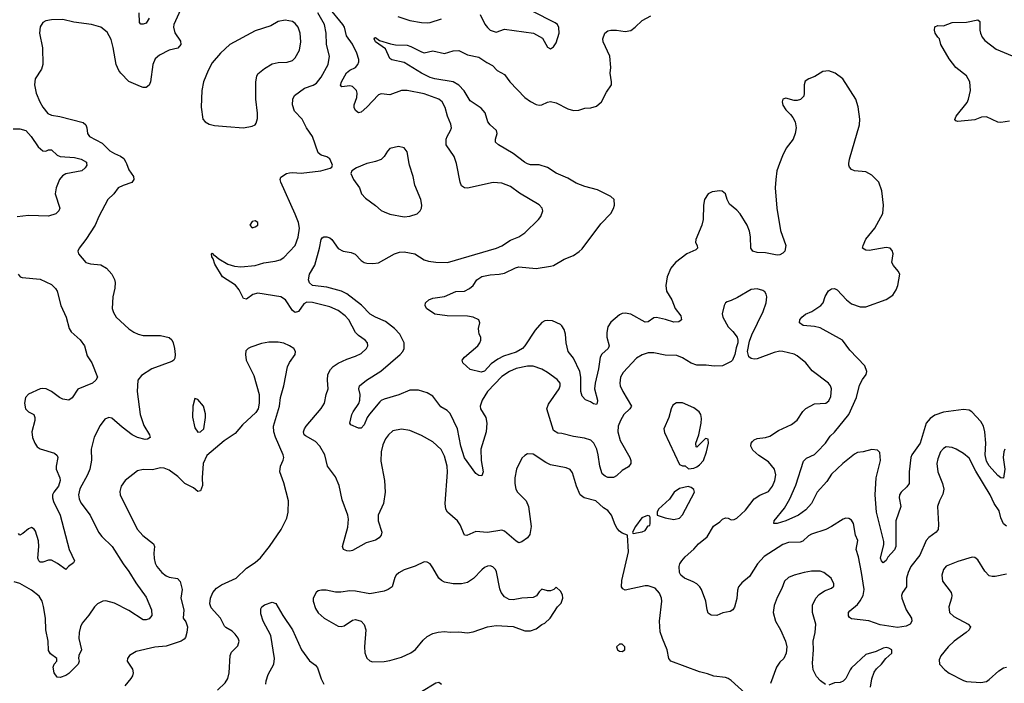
# Model space of a CAD drawing. Header units: inches. Extents: x 1682530 to 1839546, y 640742 to 791647.
# Tile 551 of 656: x 1800708 to 1807575, y 666377 to 671003. Entities that reach past the tile are written whole.
import ezdxf

# ---------------------------------------------------------------- set-up
doc = ezdxf.new("R2010")
doc.units = ezdxf.units.IN
doc.header["$MEASUREMENT"] = 0
doc.layers.add('B8606', color=7, linetype='Continuous')
doc.layers.add('B8607', color=7, linetype='Continuous')

msp = doc.modelspace()

# ---------------------------------------------------------------- linework, layer by layer
at = {"layer": 'B8606', "color": 5}
for points, elevation in [([(1801453.1, 670000), (1801470, 669957.1), (1801500.9, 669910), (1801504.6, 669890), (1801490, 669867.1), (1801430, 669848.4), (1801394.4, 669830), (1801364.6, 669790), (1801323.1, 669750), (1801260.3, 669630), (1801235.5, 669570), (1801170.4, 669470), (1801122.4, 669410), (1801113.4, 669390), (1801118.8, 669370), (1801170.4, 669310.4), (1801202, 669302), (1801275.1, 669295.1), (1801314, 669270), (1801350.6, 669230), (1801370, 669191.3), (1801373.4, 669170), (1801370.5, 669130.5), (1801358.4, 669070), (1801354, 668990), (1801361.2, 668961.2), (1801381.6, 668930), (1801470, 668848.5), (1801504.3, 668824.3), (1801534.8, 668810), (1801570, 668800.9), (1801690, 668800.7), (1801750, 668788.5), (1801770.2, 668770.2), (1801778.3, 668750), (1801788.8, 668710), (1801792.8, 668670), (1801790, 668642.7), (1801783.1, 668630), (1801770, 668619.7), (1801630, 668569), (1801558.1, 668521.9), (1801532.6, 668490), (1801527.6, 668410), (1801547.3, 668250), (1801574.2, 668174.2), (1801613.1, 668110), (1801617, 668090), (1801600.2, 668079.8), (1801582.9, 668077.1), (1801530, 668089.3), (1801493.3, 668110), (1801422.9, 668162.9), (1801350, 668225.6), (1801330, 668229.6), (1801302.8, 668217.2), (1801270, 668175.1), (1801226.5, 668093.5), (1801207.1, 668010), (1801207.9, 667932.1), (1801197.3, 667870), (1801181.8, 667830), (1801128.1, 667731.9), (1801119, 667690), (1801122.5, 667662.5), (1801134.1, 667634.1), (1801199.2, 667550), (1801257.8, 667430), (1801281.1, 667401.1), (1801352.9, 667330), (1801429.4, 667209.4), (1801470, 667155.8), (1801517.2, 667077.2), (1801590, 666977.1), (1801626.7, 666890), (1801630.3, 666850), (1801610, 666825.1), (1801590, 666818.2), (1801570, 666820.3), (1801470, 666884.5), (1801370, 666934.7), (1801308.4, 666951.6), (1801287.3, 666950), (1801250, 666931.1), (1801229.4, 666910.6), (1801190, 666851.6), (1801143.6, 666796.4), (1801131.8, 666770), (1801123.1, 666730), (1801121.7, 666690), (1801138.3, 666610), (1801120.5, 666570), (1801118, 666550), (1801123, 666530), (1801115.5, 666510), (1801050, 666445.1), (1801030, 666431.8), (1800990, 666417), (1800970, 666419.3), (1800947.8, 666450), (1800940.5, 666490), (1800947.6, 666510), (1800967, 666530), (1800966.6, 666550), (1800921.9, 666581.9), (1800910, 666605.2), (1800907.2, 666670), (1800891.4, 666750), (1800887.2, 666830), (1800873.2, 666913.2), (1800865.6, 666950), (1800844.4, 666984.4), (1800790, 667026.4), (1800710, 667073.5), (1800670, 667083.9)], 560), ([(1801174.7, 670000), (1801175.3, 669990), (1801165.3, 669970), (1801140.5, 669950), (1801031, 669929), (1801006.1, 669913.9), (1800985.8, 669890), (1800961.5, 669830), (1800956, 669790), (1800988.7, 669690), (1800980.4, 669670), (1800959.3, 669650), (1800910, 669634), (1800770, 669638.9), (1800690.6, 669629.4)], 540), ([(1805767, 666307), (1805670, 666397), (1805650, 666409.2), (1805630, 666417.2), (1805550, 666427), (1805503.9, 666443.9), (1805450, 666455.6), (1805249.6, 666530), (1805234.7, 666550), (1805224.5, 666610), (1805189.9, 666689.9), (1805175.8, 666735.8), (1805169, 666810), (1805187.3, 666950), (1805184.6, 666970), (1805170, 667006), (1805138.9, 667038.9), (1805090, 667056.8), (1805070, 667056.4), (1804930, 667026), (1804914.5, 667034.5), (1804904, 667050), (1804907.5, 667092.5), (1804952.7, 667292.7), (1804946, 667410), (1804910, 667424), (1804890, 667437.2), (1804874.9, 667454.9), (1804861, 667481), (1804836.3, 667550), (1804810, 667580.7), (1804780.6, 667600.6), (1804726, 667650), (1804645.2, 667670), (1804617.6, 667690), (1804591.5, 667750), (1804564.2, 667844.2), (1804546.2, 667866.2), (1804519.3, 667879.3), (1804410, 667901), (1804377.2, 667917.2), (1804290, 667974.5), (1804250, 667976), (1804230, 667965.2), (1804210, 667945.2), (1804172.2, 667870), (1804161.7, 667810), (1804161.7, 667770), (1804168.9, 667730), (1804180.3, 667710), (1804239.5, 667650), (1804256.5, 667610), (1804276, 667470), (1804265.3, 667414.7), (1804250, 667392), (1804210, 667362.4), (1804190, 667356.9), (1804170, 667368), (1804090, 667438.4), (1804070, 667445.5), (1803970, 667427.2), (1803890, 667434.8), (1803826.6, 667406.6), (1803809.8, 667409.8), (1803780.8, 667480.8), (1803762, 667510), (1803691.5, 667570), (1803678.9, 667590), (1803675.1, 667630), (1803690.9, 667849.1), (1803689.8, 667890), (1803670, 667960.9), (1803647.4, 668007.4), (1803590, 668059.1), (1803510, 668103.9), (1803430, 668139.1), (1803370, 668148.3), (1803310, 668136.3), (1803280.4, 668110), (1803260, 668080), (1803240.9, 668039.1), (1803229.1, 667990), (1803225.9, 667925.9), (1803252.6, 667790), (1803256.5, 667710), (1803245.5, 667630), (1803208.6, 667548.6), (1803208.7, 667510), (1803234.4, 667430), (1803228.2, 667410), (1803214.4, 667390), (1803190, 667374.7), (1803123.9, 667356.1), (1803030, 667303.6), (1803010, 667298.7), (1802990, 667300.5), (1802966.6, 667310), (1802958.4, 667330), (1802995.4, 667464.6), (1803000.4, 667520.4), (1802995.8, 667550), (1802957, 667657), (1802935.8, 667755.8), (1802910, 667816.2), (1802855.1, 667890), (1802836.8, 667970), (1802801.7, 668030), (1802770, 668063.7), (1802701.8, 668101.8), (1802692.7, 668110), (1802687.3, 668130), (1802693.4, 668150), (1802707, 668170), (1802810, 668291.7), (1802833.3, 668330), (1802844.4, 668390), (1802860.4, 668430), (1802855.4, 668490), (1802858.1, 668530), (1802874.6, 668565.4), (1802894.3, 668585.7), (1802930, 668607.6), (1802990, 668637.4), (1803050, 668656.4), (1803090, 668674.9), (1803126.6, 668710), (1803136.2, 668730), (1803134.5, 668750), (1803118, 668770), (1803070, 668802.4), (1803050, 668823.6), (1803003.5, 668910), (1802979.1, 668939.1), (1802930, 668976.4), (1802870, 669002.4), (1802750, 669030.8), (1802710, 669032.8), (1802690, 669022), (1802652, 668968), (1802630, 668962), (1802610, 668975.8), (1802561.4, 669050), (1802529.5, 669070), (1802370, 669096.3), (1802333.4, 669086.6), (1802290, 669055.8), (1802270, 669058.9), (1802239.4, 669119.4), (1802213.5, 669153.5), (1802122.6, 669210), (1802070, 669299), (1802056.6, 669336.6), (1802047.3, 669350), (1802045.2, 669370), (1802050, 669374.8), (1802061.1, 669361.1), (1802070, 669359.1), (1802095.8, 669335.8), (1802159.3, 669299.3), (1802205.1, 669285.1), (1802250, 669279.8), (1802350, 669288.9), (1802410, 669308.6), (1802490, 669319), (1802525.6, 669330), (1802550, 669345.2), (1802629.8, 669430), (1802650, 669487.3), (1802659.5, 669550), (1802651.4, 669590), (1802630, 669647.3), (1802529.6, 669870), (1802524.5, 669890), (1802530, 669904.7), (1802569, 669930), (1802590, 669936.4), (1802610, 669938.7), (1802670, 669933.1), (1802808, 669950), (1802872.7, 669967.3), (1802884, 669976), (1802889, 669990), (1802884.5, 670000)], 560), ([(1807590, 667473), (1807570, 667489.6), (1807551.4, 667530), (1807538.8, 667578.8), (1807503.5, 667630), (1807475.8, 667690), (1807376.4, 667856.4), (1807330, 667946), (1807290, 667978.3), (1807239.3, 668010), (1807210, 668020.5), (1807170, 668025.6), (1807150, 668014), (1807130, 667989.4), (1807110, 667941.2), (1807104.4, 667910), (1807110.3, 667850), (1807144, 667770), (1807152.3, 667730), (1807145.3, 667694.7), (1807122, 667650), (1807108.8, 667610), (1807116.7, 667483.3), (1807113.4, 667450), (1807099.5, 667430), (1807047.5, 667392.5), (1807030, 667371.8), (1806984.5, 667270), (1806923.8, 667190), (1806903.5, 667150), (1806893.5, 667110), (1806893.1, 667050), (1806863.7, 667010), (1806858.3, 666990), (1806859.6, 666970), (1806890.2, 666890), (1806926.3, 666830), (1806928.9, 666810), (1806917, 666790), (1806890, 666775.9), (1806830, 666765.1), (1806710, 666783.7), (1806630, 666812.4), (1806510, 666826.4), (1806495.1, 666835.1), (1806487.4, 666847.4), (1806488.3, 666870), (1806497.6, 666882.4), (1806550, 666927.1), (1806570, 666951.7), (1806589.8, 666990), (1806596.8, 667030), (1806579.6, 667150), (1806558.1, 667258.1), (1806542.7, 667310), (1806552.1, 667372.1), (1806537.6, 667410), (1806522.7, 667490), (1806510, 667514), (1806490, 667525.2), (1806470, 667529), (1806450, 667521.2), (1806370.3, 667469.7), (1806330.7, 667450), (1806230, 667417.2), (1806210, 667405.7), (1806170, 667367.7), (1806150, 667360.7), (1806070, 667358.1), (1806030, 667343.9), (1805899.3, 667260.7), (1805852.9, 667210), (1805797.8, 667122.2), (1805743.2, 667076.8), (1805720.3, 667050), (1805713.8, 667026.2), (1805710, 666968.7), (1805692.4, 666907.6), (1805680.7, 666890), (1805663, 666877), (1805612.5, 666867.5), (1805570, 666849.5), (1805530, 666852.7), (1805510, 666865.2), (1805501.6, 666890), (1805493.6, 666950), (1805464, 667030), (1805451.2, 667050), (1805429.7, 667070), (1805404.8, 667084.8), (1805343.6, 667110), (1805318.7, 667130), (1805309.6, 667150), (1805307, 667190), (1805312, 667210), (1805325.1, 667230), (1805350, 667259.3), (1805410, 667312.7), (1805441.6, 667350), (1805501.6, 667398.4), (1805547.3, 667472.7), (1805590, 667501.7), (1805610, 667522), (1805630, 667530.4), (1805650, 667527.2), (1805670, 667516.5), (1805690, 667518), (1805710, 667528.9), (1805770, 667583.6), (1805830, 667662.8), (1805870, 667687.8), (1805930, 667714.4), (1805958.3, 667750), (1805973.8, 667790), (1805980.9, 667830), (1805970.9, 667870), (1805930, 667919.7), (1805863.8, 667963.8), (1805821.8, 668001.8), (1805807.2, 668030), (1805808.9, 668050), (1805817.7, 668062.3), (1805830, 668074.2), (1805850, 668083.5), (1805910, 668091.4), (1805940, 668100), (1805999.8, 668140.2), (1806090, 668181.3), (1806130, 668210.4), (1806170, 668272.7), (1806190, 668293.4), (1806250, 668325.7), (1806330, 668330.4), (1806350, 668344.9), (1806364.4, 668375.6), (1806369.8, 668430), (1806363.1, 668450), (1806349, 668469), (1806234.7, 668554.7), (1806190, 668611.2), (1806130, 668660.5), (1806110, 668671.2), (1806031, 668691), (1806010, 668692.4), (1805970, 668683.5), (1805850, 668639.7), (1805830, 668636.9), (1805810, 668640.5), (1805793.7, 668653.7), (1805784.4, 668690), (1805798.7, 668761.3), (1805814.2, 668805.8), (1805892.2, 668967.8), (1805913.5, 669030), (1805918.5, 669070), (1805914.7, 669090), (1805905.3, 669105.3), (1805890, 669115.1), (1805850, 669126.3), (1805810, 669122.6), (1805713.9, 669066.1), (1805670, 669044.5), (1805643, 669037), (1805630.7, 669029.3), (1805621, 669010), (1805607.3, 668952.7), (1805610.8, 668930), (1805650, 668862), (1805681.6, 668830), (1805710.7, 668790), (1805716.3, 668770), (1805716.3, 668750), (1805704.2, 668715.8), (1805695.8, 668670), (1805679.1, 668630), (1805670, 668621.4), (1805608.8, 668591.2), (1805552.2, 668587.8), (1805495.2, 668595.2), (1805430, 668594.7), (1805390, 668608), (1805330, 668646), (1805290, 668662.7), (1805210, 668665), (1805130, 668680.2), (1805090, 668680.2), (1805050, 668667.9), (1805010, 668644.2), (1804917.4, 668542.6), (1804897.8, 668510), (1804892.4, 668470), (1804894.7, 668450), (1804913.6, 668410), (1804974.3, 668310), (1804962.3, 668290), (1804920.7, 668250), (1804897.6, 668210), (1804881.6, 668170), (1804880.2, 668130), (1804896, 668070), (1804962.2, 667950), (1804970.2, 667930), (1804970.2, 667910), (1804953.7, 667886.3), (1804910, 667860.7), (1804870, 667822.9), (1804850, 667811.3), (1804810, 667810.9), (1804790, 667819.8), (1804770, 667837.4), (1804752.8, 667890), (1804743.2, 667970), (1804732.2, 668010), (1804711.6, 668050), (1804691, 668071), (1804646.8, 668086.8), (1804570, 668096.4), (1804490, 668118.5), (1804461.3, 668121.3), (1804430, 668139.7), (1804385.4, 668290), (1804396.9, 668323.1), (1804469.8, 668430), (1804478.4, 668450), (1804476.8, 668470), (1804455.4, 668495.4), (1804390, 668544.2), (1804350, 668566.4), (1804290, 668587.2), (1804248.6, 668588.6), (1804170, 668571.4), (1804124.9, 668550), (1804070, 668515.4), (1803970.2, 668410), (1803932.3, 668350), (1803919.7, 668310), (1803921.2, 668290), (1803958, 668230), (1803965.5, 668190), (1803960.6, 668130), (1803925.2, 668010), (1803926.4, 667930), (1803940.4, 667850), (1803930, 667824), (1803910, 667824.5), (1803890, 667838.4), (1803810, 667949.7), (1803785, 668030), (1803761, 668150), (1803710, 668258), (1803690, 668278.9), (1803644.2, 668304.2), (1803590, 668378.4), (1803550, 668401.3), (1803490, 668421.1), (1803430, 668421.1), (1803353.2, 668386.8), (1803250, 668357.5), (1803230, 668349), (1803220.4, 668339.6), (1803147.3, 668252.7), (1803132.2, 668230), (1803110, 668178.4), (1803090, 668154.5), (1803070, 668155.1), (1803018.6, 668178.6), (1803009.5, 668190), (1803024.7, 668250), (1803033, 668270), (1803072.3, 668327.7), (1803081, 668350), (1803082.4, 668390), (1803072.8, 668430), (1803077.6, 668450), (1803126, 668490), (1803227.6, 668552.4), (1803361, 668670), (1803379.7, 668690), (1803389.7, 668710), (1803389.7, 668750), (1803359.3, 668810), (1803323.1, 668850), (1803258.2, 668898.2), (1803190, 668928.4), (1803153.2, 668950), (1803092.6, 669012.6), (1802990, 669092), (1802951.6, 669111.6), (1802850, 669139.4), (1802751, 669151), (1802728.4, 669168.4), (1802722.7, 669190), (1802728.6, 669230), (1802767.4, 669292.6), (1802799.3, 669410), (1802809.8, 669470), (1802818.6, 669481.4), (1802830, 669490.4), (1802850, 669490.4), (1802870, 669481.6), (1802884.9, 669470), (1802930, 669408.2), (1802964.7, 669390), (1803019.9, 669379.9), (1803048.8, 669368.8), (1803090, 669324.4), (1803110, 669310.4), (1803130, 669306), (1803170, 669304.2), (1803211, 669309), (1803320.9, 669370), (1803357.8, 669382.2), (1803390, 669385.8), (1803464, 669370), (1803529.3, 669329.3), (1803558.6, 669318.6), (1803610, 669312.2), (1803691.4, 669311.4), (1804032.7, 669410), (1804070, 669426.7), (1804130, 669465.3), (1804190, 669490.3), (1804230, 669516.4), (1804326.6, 669610), (1804342, 669630), (1804357, 669670), (1804352, 669690), (1804330, 669711.8), (1804193.8, 669793.8), (1804130, 669839.7), (1804070, 669864.4), (1804010, 669868.5), (1803830, 669828.3), (1803810, 669831.2), (1803790, 669845.1), (1803779.7, 669870), (1803756.4, 669990), (1803753.5, 670000)], 540), ([(1803131.7, 670000), (1803130, 669999.6), (1803058, 669970), (1803024.7, 669950), (1803018, 669930), (1803036, 669890), (1803077.3, 669830), (1803092.7, 669790), (1803118.6, 669758.6), (1803188.9, 669708.9), (1803230, 669673.4), (1803250, 669663), (1803290, 669648.2), (1803390, 669628.9), (1803430, 669634), (1803479.3, 669650), (1803500.7, 669670), (1803509.5, 669690), (1803511.5, 669710), (1803505.1, 669750), (1803463, 669850), (1803451.8, 669910), (1803427.3, 669990), (1803425.4, 670000)], 560), ([(1806007.3, 670000), (1805988.7, 669950), (1805980.5, 669890), (1805977.5, 669830), (1805988.2, 669688.2), (1806013.5, 669533.5), (1806050.4, 669429.6), (1806044.9, 669390), (1806030, 669375.1), (1806010, 669364.5), (1805990, 669360.5), (1805910, 669377.6), (1805850, 669379.1), (1805822, 669390), (1805806.3, 669410), (1805805.7, 669490), (1805798, 669530), (1805782, 669570), (1805732.1, 669650), (1805710, 669675.4), (1805657.7, 669717.7), (1805641.1, 669750), (1805630, 669789), (1805619.1, 669799.1), (1805607.2, 669807.2), (1805590, 669809.6), (1805537.3, 669802.7), (1805510.4, 669789.6), (1805483.8, 669750), (1805478, 669710), (1805475.6, 669610), (1805464.3, 669570), (1805422.6, 669470), (1805422, 669450), (1805432, 669430), (1805435.5, 669410), (1805422.3, 669397.7), (1805359.5, 669370), (1805282, 669310), (1805248.9, 669270), (1805223.7, 669210), (1805214.4, 669150), (1805218.4, 669110), (1805255.8, 669050), (1805278.4, 668990), (1805318.7, 668938.7), (1805324, 668910), (1805303.7, 668896.3), (1805270, 668893.5), (1805213, 668913), (1805150, 668927.6), (1805130, 668924), (1805090, 668896.2), (1805070, 668893.6), (1804970.5, 668949.5), (1804930, 668958.3), (1804910, 668955.6), (1804890, 668945.1), (1804830, 668895.1), (1804810, 668860.9), (1804802.7, 668822.7), (1804803.5, 668790), (1804819.6, 668730), (1804811.5, 668710), (1804768, 668672), (1804755.8, 668650), (1804745.4, 668570), (1804720.7, 668470), (1804717.8, 668430), (1804736.9, 668350), (1804735.3, 668330), (1804730, 668320.9), (1804710, 668326), (1804690, 668339.7), (1804653.9, 668353.9), (1804630, 668378), (1804621, 668410), (1804621.3, 668510), (1804615, 668550), (1804570, 668643.6), (1804532.8, 668690), (1804518.7, 668750), (1804513.6, 668810), (1804504.2, 668844.2), (1804490, 668869.3), (1804478.5, 668878.5), (1804422.8, 668902.8), (1804390, 668906.6), (1804370, 668903), (1804350, 668891.2), (1804302.1, 668837.9), (1804231.3, 668730), (1804213.9, 668710), (1804170, 668685.1), (1804082.4, 668657.6), (1804042.7, 668637.3), (1803996.8, 668603.2), (1803950, 668552.9), (1803926.2, 668546.2), (1803850, 668565.2), (1803799, 668610), (1803793.2, 668630), (1803810, 668650.4), (1803902.7, 668730), (1803917.2, 668750), (1803924, 668770), (1803924, 668790), (1803913.2, 668810), (1803909.6, 668829.6), (1803907.8, 668850), (1803917.4, 668890), (1803909.7, 668910), (1803870, 668929.8), (1803830, 668936.2), (1803690, 668938.3), (1803604, 668950), (1803544, 668990), (1803535.3, 669010), (1803538, 669030), (1803562, 669050), (1803590, 669062), (1803670, 669073.4), (1803750, 669108.7), (1803810, 669111.7), (1803844.5, 669130), (1803869.5, 669150), (1803895.1, 669190), (1803930, 669212.3), (1803990, 669225.5), (1804051.8, 669228.2), (1804090, 669235.2), (1804166.7, 669273.3), (1804190, 669280.2), (1804310, 669268.9), (1804410, 669284.7), (1804430, 669290.2), (1804506.2, 669333.8), (1804570, 669360.2), (1804610, 669386.5), (1804630, 669406), (1804760.6, 669579.4), (1804830, 669653.1), (1804850, 669686.4), (1804857.2, 669710), (1804853, 669750), (1804831, 669771), (1804737.4, 669817.4), (1804650, 669840.8), (1804590, 669863.2), (1804530, 669898.8), (1804450, 669933.2), (1804390, 669972.7), (1804330, 669991.3), (1804270, 669992.2), (1804250, 669997.8), (1804245.8, 670000)], 520), ([(1807577.8, 668010), (1807570.2, 667990), (1807566, 667950), (1807578, 667870), (1807570, 667807), (1807550, 667808.6), (1807530, 667824.8), (1807470, 667891.8), (1807450, 667926.4), (1807441.5, 667970), (1807446.1, 668050), (1807439, 668130), (1807430, 668169.6), (1807410, 668201.3), (1807348.6, 668268.6), (1807330, 668280.5), (1807290, 668285.7), (1807150, 668267.9), (1807090, 668245.3), (1807057.1, 668222.9), (1807030, 668191.1), (1806987.9, 668050), (1806930.7, 667970), (1806923.1, 667950), (1806911, 667851), (1806910.3, 667770), (1806893.8, 667746.2), (1806854.3, 667710), (1806844.2, 667690), (1806841.8, 667670), (1806853.6, 667610), (1806818, 667510), (1806818.9, 667330), (1806810, 667307.3), (1806763, 667257), (1806750, 667233.2), (1806730, 667216), (1806718, 667230), (1806711.8, 667250), (1806734.7, 667345.3), (1806734.1, 667365.9), (1806683.9, 667570), (1806674.5, 667690), (1806680.2, 667810), (1806712.2, 667930), (1806706.4, 667986.4), (1806690, 668002.6), (1806650, 668006.3), (1806590, 667989.8), (1806550, 667985.8), (1806530, 667974.9), (1806448.6, 667910), (1806370, 667835.5), (1806336.8, 667783.2), (1806270.1, 667710), (1806230, 667631), (1806190, 667585.1), (1806139.3, 667550), (1806050, 667509.8), (1805991, 667490), (1805968, 667490), (1805969.4, 667510), (1806041.4, 667598.6), (1806077.9, 667662.1), (1806120.8, 667759.2), (1806175.2, 667924.8), (1806194.8, 667945.2), (1806250, 667972.8), (1806270, 667990.3), (1806327.6, 668050), (1806360.4, 668099.6), (1806390, 668127.2), (1806491.1, 668250), (1806543, 668370), (1806565.8, 668454.2), (1806586.2, 668493.8), (1806611.6, 668530), (1806617, 668550), (1806601.2, 668590), (1806498.5, 668698.5), (1806446, 668770), (1806290, 668854.8), (1806250, 668865.4), (1806171, 668871), (1806146.6, 668890), (1806149.6, 668910), (1806163, 668930), (1806187.6, 668950), (1806232, 668970), (1806296.2, 669010), (1806311.5, 669030), (1806325.7, 669074.3), (1806348.1, 669111.9), (1806370, 669127.7), (1806390, 669128.2), (1806410, 669119.3), (1806474.4, 669050), (1806510, 669021.3), (1806570, 669000.3), (1806610, 669000.3), (1806750, 669052.7), (1806796.4, 669083.6), (1806821.1, 669118.9), (1806833, 669150), (1806845.1, 669230), (1806835.4, 669250), (1806801.3, 669290), (1806791.2, 669310), (1806799.7, 669370), (1806793.5, 669393.5), (1806779.3, 669410), (1806750, 669415.6), (1806633.1, 669393.1), (1806610, 669396.2), (1806586.6, 669410), (1806589.6, 669430), (1806610, 669474), (1806671, 669550), (1806727.7, 669652.3), (1806733, 669710), (1806721.2, 669810), (1806699.2, 669870), (1806650, 669920.4), (1806610, 669943.1), (1806529.5, 669950), (1806510, 669958.7), (1806495.2, 669975.2), (1806489.8, 669990), (1806490.9, 670000)], 520), ([(1800698, 669230), (1800712, 669210), (1800725.2, 669205.2), (1800850, 669193.6), (1800930, 669158), (1800958.4, 669130), (1800970.4, 669110), (1800995.3, 669010), (1801031.8, 668930), (1801052.7, 668850), (1801067.3, 668827.3), (1801130, 668770.6), (1801160.5, 668730), (1801179.3, 668659.3), (1801210.4, 668610), (1801250.4, 668510), (1801238, 668490), (1801215.3, 668470), (1801112.5, 668427.5), (1801073, 668367), (1801050, 668351.5), (1801010, 668356.9), (1800985.1, 668370), (1800930, 668412.2), (1800892.3, 668430), (1800870, 668432.7), (1800850, 668429.7), (1800770, 668393.3), (1800748.5, 668370), (1800741.1, 668330), (1800748.8, 668290), (1800770.3, 668270.3), (1800806.4, 668250), (1800814.7, 668230), (1800814.2, 668210), (1800792.4, 668130), (1800796.5, 668090), (1800813.6, 668050), (1800830, 668026), (1800850, 668011.4), (1800950, 667980.9), (1800970, 667966), (1800974.3, 667950), (1800961.7, 667890), (1800962, 667870), (1800987.1, 667810), (1800990.1, 667790), (1800978.4, 667750), (1800945.6, 667710), (1800937.8, 667690), (1800937.6, 667670), (1800943.3, 667643.3), (1800991.1, 667550), (1801052.9, 667310), (1801090.5, 667230), (1801084, 667216), (1801048.1, 667191.9), (1801030, 667169.3), (1800972, 667212), (1800930, 667234.5), (1800910, 667235.1), (1800870, 667220.7), (1800850, 667220.7), (1800840.7, 667230), (1800835.1, 667250), (1800841.7, 667330), (1800838.9, 667370), (1800818.2, 667438.2), (1800810, 667452), (1800790, 667463.6), (1800770, 667454.7), (1800730, 667420.5), (1800710, 667409.7), (1800700.1, 667420.1)], 540), ([(1802086.6, 666330), (1802140.5, 666379.5), (1802160.7, 666410), (1802169.6, 666450.4), (1802175.6, 666570), (1802186.4, 666593.6), (1802230, 666639.1), (1802238, 666670), (1802230.9, 666690.9), (1802210, 666719.3), (1802190, 666739.3), (1802145.6, 666765.6), (1802135.9, 666775.9), (1802109.7, 666830), (1802043.6, 666903.6), (1802034, 666930), (1802039.7, 666970), (1802054.7, 667010), (1802080.3, 667039.7), (1802116.3, 667063.7), (1802217.6, 667110), (1802290, 667179.5), (1802350, 667218.7), (1802387.7, 667252.3), (1802449.6, 667330), (1802531.8, 667450), (1802571.3, 667528.7), (1802579.5, 667570), (1802583.7, 667650), (1802550, 667774), (1802522.9, 667850), (1802527.6, 667890), (1802546.5, 667933.5), (1802549.6, 667950), (1802546.3, 667970), (1802492.8, 668092.8), (1802481.1, 668130), (1802478, 668170), (1802519.6, 668310), (1802526, 668370), (1802550, 668451.3), (1802576.6, 668583.4), (1802590, 668614), (1802629.4, 668670), (1802632.7, 668690), (1802619.3, 668710), (1802589.2, 668730), (1802550, 668747.8), (1802510, 668755.6), (1802444.7, 668755.3), (1802393.8, 668746.2), (1802319.5, 668720.5), (1802301, 668710), (1802286, 668694), (1802282, 668670), (1802288, 668630), (1802341.7, 668521.7), (1802379.1, 668390), (1802379.1, 668330), (1802370.7, 668290), (1802354.6, 668265.4), (1802261.7, 668178.3), (1802210, 668119), (1802133.2, 668066.8), (1802014, 667966), (1801988, 667910), (1801980.5, 667810), (1801983.5, 667756.5), (1801970, 667718), (1801950, 667714), (1801920.2, 667740.2), (1801859, 667770), (1801810, 667819.6), (1801750, 667862.4), (1801716.6, 667876.6), (1801690, 667878.3), (1801634.7, 667865.3), (1801570, 667868), (1801530, 667858), (1801444.4, 667790), (1801416.4, 667750), (1801405.5, 667714.5), (1801408.5, 667690), (1801417, 667670), (1801530.1, 667450.1), (1801567.1, 667407.1), (1801642.4, 667350), (1801648.7, 667330), (1801643.4, 667283.4), (1801646.1, 667246.1), (1801653.3, 667213.3), (1801664.4, 667190), (1801698.4, 667150), (1801730, 667125.3), (1801750, 667117.6), (1801808.3, 667108.3), (1801827.1, 667087.1), (1801842, 667030), (1801832.7, 666970), (1801853.7, 666890), (1801848.7, 666830), (1801866.3, 666806.3), (1801878.9, 666770), (1801874.6, 666730), (1801863.4, 666696.6), (1801855.1, 666684.9), (1801834, 666670), (1801730, 666636.8), (1801650, 666628), (1801521.3, 666598.7), (1801473, 666570), (1801460.5, 666550), (1801458, 666530), (1801495.6, 666475.6), (1801498.4, 666450), (1801494.4, 666430), (1801483.8, 666410), (1801442, 666358)], 580), ([(1807590, 667137.4), (1807510, 667122.4), (1807490, 667120.5), (1807470, 667125.6), (1807438, 667158), (1807390, 667237.2), (1807370, 667254), (1807350, 667257.2), (1807250, 667226), (1807170, 667193), (1807150.2, 667169.8), (1807138.9, 667130), (1807142.6, 667090), (1807204.4, 667010), (1807208.2, 666990), (1807206, 666970), (1807188, 666910), (1807193.4, 666870), (1807222, 666842), (1807322.8, 666790), (1807339.1, 666770), (1807330.4, 666750), (1807308.4, 666730), (1807226, 666670), (1807183, 666630), (1807131.8, 666568.2), (1807120.7, 666539.3), (1807123.8, 666510), (1807160.4, 666470), (1807190, 666446.3), (1807290, 666396.5), (1807310, 666390.3), (1807410, 666382), (1807450, 666390.4), (1807470, 666403.1), (1807536.3, 666463.7), (1807570, 666484.9), (1807590, 666490.3)], 560), ([(1806327.6, 666367.6), (1806293.3, 666393.3), (1806264.5, 666424.5), (1806241.2, 666470), (1806237, 666517), (1806244.7, 666610), (1806242, 666670), (1806254.7, 666730), (1806259.6, 666790), (1806237, 666870), (1806237.5, 666922.5), (1806260.9, 666970), (1806283, 666997), (1806319.7, 667020.3), (1806370, 667039.1), (1806386, 667054), (1806386.6, 667070), (1806367, 667110), (1806316, 667150), (1806290, 667158), (1806230, 667157.4), (1806178, 667150), (1806110, 667131.3), (1806070, 667114.5), (1806040.7, 667090), (1806023.4, 667036.6), (1805990, 666974), (1805970, 666919), (1805962, 666870), (1805978.4, 666810), (1806013.4, 666750), (1806047.7, 666670), (1806057.3, 666630), (1806053.2, 666586.8), (1806036, 666550), (1806010, 666524), (1805986.8, 666490), (1805943.6, 666376.4)], 560), ([(1802423.8, 666370), (1802426.4, 666393.6), (1802441.6, 666438.4), (1802479.8, 666510), (1802485.3, 666550), (1802458.9, 666710), (1802407, 666810), (1802390, 666862), (1802390, 666896), (1802397, 666910), (1802415.6, 666924.4), (1802470, 666943), (1802493.3, 666933.3), (1802542.6, 666850), (1802611.2, 666750), (1802673.1, 666610), (1802730, 666532.7), (1802770, 666503), (1802785.4, 666485.4), (1802810, 666406.8), (1802828.8, 666370)], 560), ([(1806642.4, 666350), (1806651.3, 666408.7), (1806666.7, 666453.3), (1806682.8, 666477.2), (1806717.2, 666510), (1806749.4, 666550.6), (1806790, 666586.8), (1806789.4, 666610), (1806770, 666622.4), (1806750, 666625.6), (1806730, 666621.6), (1806682, 666598), (1806610, 666578), (1806510, 666484), (1806498.8, 666470), (1806470.4, 666410), (1806450, 666392), (1806430, 666382.9), (1806390, 666379.6), (1806350, 666364.5)], 560), ([(1803510, 666318.9), (1803610, 666380.4), (1803630, 666385.5), (1803650, 666370.7)], 560)]:
    msp.add_lwpolyline(points, dxfattribs=dict(at, elevation=elevation))
for points, elevation in [([(1802350, 669602), (1802330, 669595.3), (1802312, 669570), (1802330, 669552), (1802350, 669558), (1802368, 669570), (1802368, 669590)], 580), ([(1801930, 668361.2), (1801916, 668310), (1801913.1, 668233.1), (1801930, 668158), (1801950, 668126.8), (1801970, 668131), (1801993.2, 668150), (1802004.5, 668230), (1802004.1, 668255.9), (1801989.3, 668310), (1801950, 668356)], 580), ([(1805287.5, 668332.5), (1805264, 668316), (1805250.4, 668289.6), (1805234.4, 668230), (1805200.7, 668150), (1805204.5, 668124.5), (1805310, 667902), (1805330, 667892), (1805350, 667894), (1805372.7, 667872.7), (1805410, 667876), (1805430, 667886.8), (1805450, 667898.8), (1805476, 667930), (1805498, 667990), (1805512, 668050), (1805510, 668078), (1805490, 668082.7), (1805430, 668024), (1805425.2, 668025.2), (1805424.2, 668050), (1805443.5, 668110), (1805461.1, 668190), (1805463.7, 668223.7), (1805458.7, 668250), (1805446.6, 668270), (1805410, 668297.6), (1805330, 668331.5)], 560), ([(1805370, 667748), (1805310, 667735.3), (1805272, 667710), (1805239.1, 667660.9), (1805162, 667590), (1805154, 667570), (1805154, 667550), (1805210, 667531), (1805270, 667519.1), (1805310, 667527.7), (1805330, 667551), (1805415.1, 667710), (1805410, 667728), (1805390, 667742)], 560), ([(1805086, 667546), (1805046.8, 667530), (1805002.8, 667470), (1804982, 667430), (1804983.6, 667423.6), (1804990, 667422), (1805010, 667426), (1805050, 667432), (1805070, 667442), (1805090, 667474), (1805102, 667478), (1805106, 667490), (1805106, 667530), (1805102, 667542)], 560), ([(1803530, 667222.7), (1803467, 667193), (1803390, 667167.3), (1803351.9, 667148.1), (1803333.4, 667130), (1803325.1, 667114.9), (1803304.9, 667050), (1803278.8, 667030), (1803250, 667018.7), (1803150, 667000.7), (1803050, 667019.5), (1803010, 667020.9), (1802947.7, 667012.3), (1802910, 667012), (1802845.4, 667025.4), (1802812.8, 667027.2), (1802790, 667020.9), (1802774.8, 667010), (1802755.5, 666970), (1802755.5, 666950), (1802770, 666898), (1802790, 666867.3), (1802830.8, 666830), (1802930, 666775.8), (1802950, 666772.2), (1802970, 666777.6), (1803030, 666816.3), (1803050, 666822), (1803090, 666810.7), (1803110, 666786), (1803121.3, 666750), (1803112.4, 666630), (1803114.9, 666590), (1803130, 666551), (1803150, 666533.4), (1803167.4, 666527.4), (1803250, 666529), (1803290, 666536.1), (1803370, 666559.6), (1803437, 666590), (1803468, 666612), (1803522.7, 666677.3), (1803550, 666702.6), (1803590, 666724.6), (1803626.2, 666733.8), (1803670, 666737.4), (1803710, 666733.4), (1803770, 666735.3), (1803830, 666728.4), (1803870, 666736.4), (1803970, 666770.3), (1804030, 666778.9), (1804150, 666772.4), (1804230, 666743), (1804270, 666742.8), (1804310, 666756), (1804350, 666786.8), (1804370, 666796), (1804408.7, 666830), (1804459.3, 666910), (1804484, 666936), (1804495.1, 666970), (1804494.3, 666994.3), (1804479.6, 667019.6), (1804450, 667046), (1804434, 667030), (1804410, 667021.2), (1804390, 667022), (1804350, 667034), (1804330, 667014), (1804313, 666987), (1804290, 666975.1), (1804210.4, 666969.6), (1804150, 666958.3), (1804121.5, 666961.5), (1804090, 666978.7), (1804065.7, 667010), (1804056.5, 667036.5), (1804034.1, 667154.1), (1804027.3, 667170), (1804008.2, 667188.2), (1803990, 667194.7), (1803970, 667193), (1803950, 667183), (1803930, 667167.8), (1803872.7, 667107.3), (1803830, 667079.1), (1803790, 667071.1), (1803730, 667071.1), (1803670, 667082.6), (1803650, 667093.3), (1803630.9, 667110.9), (1803590, 667182.7), (1803570, 667209.2), (1803550, 667221.2)], 580), ([(1804910, 666648.7), (1804890, 666648.7), (1804871.3, 666630), (1804878, 666610), (1804890, 666601), (1804910, 666598.8), (1804928.7, 666610), (1804928.7, 666630)], 580)]:
    msp.add_lwpolyline(points, close=True, dxfattribs=dict(at, elevation=elevation))
at = {"layer": 'B8607', "color": 5}
for points, elevation in [([(1801828.6, 671071.4), (1801783.1, 670970), (1801781.1, 670950), (1801790, 670911), (1801830, 670853.4), (1801831.5, 670830), (1801810, 670805.7), (1801750, 670789.7), (1801683.5, 670756.5), (1801651.8, 670730), (1801637.3, 670690), (1801621.1, 670570), (1801610, 670546.6), (1801590, 670531.3), (1801570, 670529.8), (1801550, 670536.4), (1801470, 670573.3), (1801414, 670630), (1801399.3, 670650), (1801380.4, 670690), (1801359.7, 670810), (1801345.1, 670865.1), (1801317.2, 670917.2), (1801274, 670950), (1801209.7, 670969.7), (1801086.3, 670986.3), (1801010, 671003.5), (1800930, 671002), (1800890, 670994.5), (1800870, 670982.7), (1800850, 670954), (1800846.7, 670910), (1800868, 670808), (1800870.3, 670690), (1800861.2, 670658.8), (1800815.8, 670590), (1800810.3, 670550), (1800823.7, 670490), (1800848.9, 670430), (1800870, 670393), (1800903.8, 670350), (1800930, 670336.5), (1800988.1, 670328.1), (1801150, 670286.7), (1801168.4, 670270), (1801176.4, 670250), (1801181.6, 670210), (1801194, 670190), (1801283.4, 670143.4), (1801337, 670090), (1801368.5, 670070), (1801411.5, 670051.5), (1801434.4, 670034.4), (1801449.2, 670010), (1801453.1, 670000)], 560), ([(1803753.5, 670000), (1803738.7, 670050), (1803682, 670130), (1803682.9, 670170), (1803689.6, 670190), (1803713.6, 670230), (1803718.7, 670250), (1803714.5, 670274.5), (1803691.3, 670331.3), (1803675.6, 670390), (1803654.7, 670430), (1803632, 670450), (1803530, 670485.6), (1803410, 670510.7), (1803370.2, 670509.8), (1803290, 670479.1), (1803230, 670486.6), (1803210, 670480.5), (1803130, 670393.7), (1803090, 670357.6), (1803070, 670354.5), (1803050, 670369.5), (1803039.6, 670390), (1803040.5, 670410), (1803059, 670461), (1803061.2, 670490), (1803057.2, 670510), (1803030, 670538.2), (1803010, 670543.1), (1802954.8, 670534.8), (1802946.3, 670546.3), (1802953.3, 670570), (1802988.3, 670631.7), (1803010, 670650.8), (1803049.2, 670670.8), (1803066.4, 670690), (1803074.2, 670710), (1803073.8, 670726.2), (1803059.8, 670770), (1803030, 670832.1), (1802986.5, 670890), (1802973.5, 670950), (1802962.8, 670970), (1802866.2, 671086.2)], 540), ([(1803919.4, 671039.4), (1803951.8, 670971.8), (1803970, 670947.7), (1803990, 670930.7), (1804030, 670917.3), (1804090, 670936), (1804290.4, 670910.4), (1804354.9, 670874.9), (1804390, 670812), (1804410, 670801), (1804430, 670814.8), (1804450, 670841), (1804469.3, 670909.3), (1804469, 670949), (1804458, 670970), (1804442, 670982), (1804282.4, 671062.4)], 540), ([(1801610, 671013.2), (1801590, 670978.7), (1801570, 670971.6), (1801552, 670972), (1801543.7, 670983.7), (1801540.3, 671050)], 540), ([(1802884.5, 670000), (1802870, 670032.7), (1802850, 670046), (1802810, 670059.3), (1802790, 670074), (1802749.6, 670190), (1802708, 670250), (1802678, 670310), (1802625.6, 670365.6), (1802611.7, 670410), (1802612.2, 670450), (1802625.3, 670474.7), (1802694.2, 670525.8), (1802753.8, 670546.2), (1802778.4, 670561.6), (1802810, 670603.1), (1802858.7, 670690), (1802867.7, 670750), (1802847.7, 670830), (1802846.2, 670910), (1802832.8, 670970), (1802787.8, 671050)], 560), ([(1804245.8, 670000), (1804228.8, 670008.8), (1804149.7, 670070), (1804047.6, 670130), (1804026.6, 670150), (1804026.6, 670170), (1804038, 670210), (1804033, 670230), (1803989.1, 670269.1), (1803974, 670290), (1803954.4, 670354.4), (1803925.5, 670385.5), (1803850, 670438.3), (1803807.9, 670507.9), (1803770, 670546.3), (1803730, 670570.6), (1803603.7, 670590), (1803570, 670599.2), (1803511.3, 670630), (1803390, 670705.8), (1803303.5, 670723.5), (1803290, 670732.7), (1803259.1, 670799.1), (1803189.6, 670850), (1803181.2, 670870), (1803183.7, 670876.3), (1803190, 670878.8), (1803218.5, 670858.5), (1803294.5, 670834.5), (1803330, 670827.6), (1803410, 670825.8), (1803436.7, 670816.7), (1803510, 670778), (1803530, 670773.1), (1803590, 670787), (1803670, 670766.5), (1803730, 670786.3), (1803770, 670788.8), (1803830, 670759), (1803910, 670741.8), (1803965, 670705), (1804004.8, 670684.8), (1804038, 670650), (1804090, 670621.7), (1804127.2, 670570), (1804230, 670461.9), (1804270, 670433.2), (1804310, 670412.9), (1804330, 670407), (1804350, 670408.5), (1804390, 670428.7), (1804410, 670432.4), (1804450, 670422.8), (1804530, 670381.1), (1804569.6, 670370.4), (1804607.9, 670372.1), (1804650, 670385.3), (1804692.3, 670387.7), (1804730, 670401.3), (1804765.6, 670430), (1804801.3, 670498.7), (1804834.3, 670550), (1804835.8, 670570), (1804825.1, 670630), (1804831.1, 670670), (1804824.1, 670750), (1804776.9, 670850), (1804774.5, 670870), (1804788.2, 670910), (1804810, 670926.7), (1804830, 670931), (1804870, 670931.1), (1804930, 670921.8), (1804970, 670927.6), (1805001.3, 670950), (1805050, 670997.6), (1805109, 671030)], 520), ([(1803344.6, 671024.6), (1803430, 670997.2), (1803510, 670982.9), (1803550, 670981.2), (1803570, 670983.5), (1803650, 671010.2)], 540), ([(1807610, 670294.9), (1807550, 670286.6), (1807530, 670288.8), (1807450, 670325.7), (1807416.3, 670323.7), (1807370, 670306), (1807250, 670292.7), (1807237.2, 670297.2), (1807230, 670308), (1807238.4, 670330), (1807314.5, 670425.5), (1807326, 670450), (1807339.4, 670510), (1807334.6, 670570), (1807311.8, 670611.8), (1807237.4, 670670), (1807189.7, 670730), (1807132, 670830), (1807122.7, 670870), (1807110, 670880.9), (1807093, 670910), (1807087.5, 670930), (1807090, 670953.4), (1807110, 670963.8), (1807150, 670960.7), (1807210, 670983), (1807310, 670987), (1807390, 671002), (1807404, 670990), (1807403.8, 670930), (1807408.5, 670908.5), (1807420.7, 670880.7), (1807438, 670858), (1807517.3, 670797.3), (1807630, 670750.3)], 480), ([(1806490.9, 670000), (1806494, 670030), (1806565.8, 670270), (1806567, 670310), (1806555.7, 670395.7), (1806538.3, 670450), (1806447.6, 670590), (1806395.1, 670630), (1806350, 670645.7), (1806310, 670641), (1806253.1, 670606.9), (1806210.6, 670590), (1806185.9, 670574.1), (1806178, 670550), (1806179.6, 670490), (1806176, 670470), (1806153.8, 670446.2), (1806130, 670438.7), (1806110, 670439.6), (1806050, 670455.1), (1806030, 670448.7), (1806026.3, 670430), (1806030, 670407.3), (1806050, 670374), (1806083.4, 670343.4), (1806100.5, 670320.5), (1806115.8, 670290), (1806123.1, 670250), (1806116.5, 670210), (1806101.7, 670170), (1806053.4, 670106.6), (1806027, 670053), (1806007.3, 670000)], 520), ([(1800663.4, 670243.4), (1800710, 670242.3), (1800750, 670230.3), (1800787.4, 670190), (1800837.8, 670117.8), (1800870, 670088.8), (1800890, 670087.6), (1800910, 670095.3), (1800930, 670095.8), (1800970, 670058.5), (1800990, 670050.2), (1801090, 670042.2), (1801138, 670030), (1801174, 670010), (1801174.7, 670000)], 540), ([(1803425.4, 670000), (1803410, 670082), (1803389.5, 670109.5), (1803350, 670118), (1803290, 670106), (1803272.3, 670087.7), (1803250.3, 670049.7), (1803230, 670029.5), (1803190, 670014), (1803131.7, 670000)], 560)]:
    msp.add_lwpolyline(points, dxfattribs=dict(at, elevation=elevation))
at = {"layer": 'B8607', "color": 5, "elevation": 580}
msp.add_lwpolyline([(1802560.5, 671000.5), (1802510, 670991), (1802459.3, 670960.7), (1802350, 670926), (1802173.4, 670830), (1802109.1, 670770.9), (1802050, 670701.6), (1802022.4, 670650), (1801989, 670570), (1801978.5, 670510), (1801973.4, 670393.4), (1801986, 670310), (1802001, 670290), (1802030, 670275.5), (1802066.6, 670266.6), (1802150, 670258.4), (1802270, 670250.3), (1802330, 670261.6), (1802349.6, 670270.4), (1802358, 670282), (1802366.2, 670313.8), (1802367.7, 670352.3), (1802356, 670450), (1802356.1, 670570), (1802361.5, 670610), (1802370, 670626), (1802416, 670664), (1802470, 670695.3), (1802510, 670705.8), (1802573.8, 670706.2), (1802610, 670718), (1802630, 670737.1), (1802660.4, 670790), (1802669.7, 670850), (1802664.7, 670910), (1802649.7, 670950), (1802630, 670975.6), (1802610, 670991.3)], close=True, dxfattribs=at)

doc.saveas('drawing.dxf')
